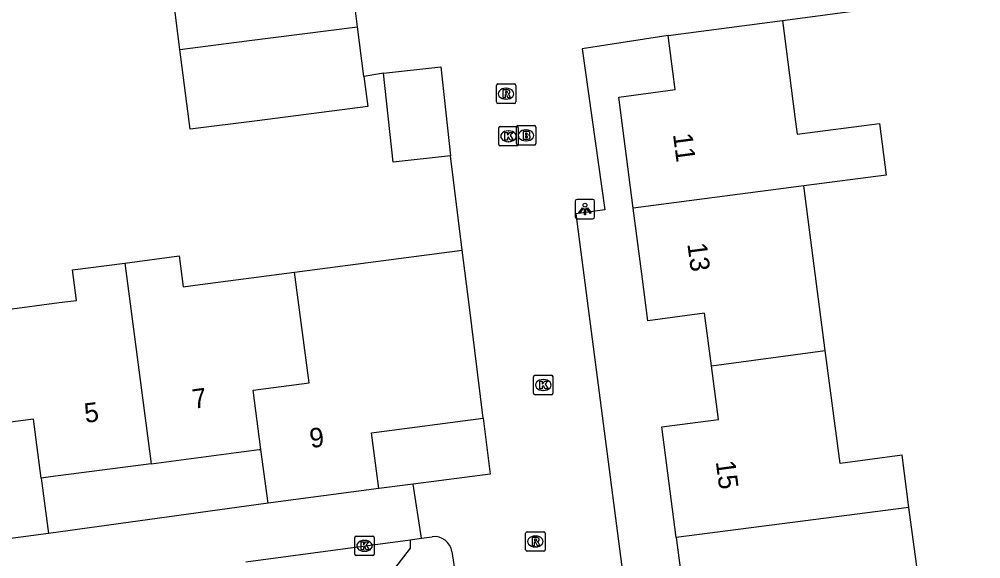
# Model space of a CAD drawing. Extents: x 158474 to 159560, y 388525 to 389605.
# Drawn here: x 159316.99 to 159366.49, y 388927.09 to 388954.85 of the extents above; entities that cross this region are included whole.
import ezdxf

# ---------------------------------------------------------------- set-up
doc = ezdxf.new("R2010")
doc.units = 0
for name, color, linetype in [('IMGEO_Brandkraan', 7, 'Continuous'), ('IMGEO_Kolk', 7, 'Continuous'), ('IMGEO_Lichtpunt', 7, 'Continuous'), ('IMGEO_Muur', 7, 'Continuous'), ('IMGEO_Pand', 7, 'Continuous'), ('IMGEO_Pand_nummerreeks', 7, 'Continuous'), ('IMGEO_Rijbaan_lokaal_open', 7, 'Continuous'), ('IMGEO_Rioolput', 7, 'Continuous'), ('IMGEO_Voetpad_open', 7, 'Continuous')]:
    doc.layers.add(name, color=color, linetype=linetype)

msp = doc.modelspace()

# ---------------------------------------------------------------- linework, layer by layer
at = {"layer": 'IMGEO_Brandkraan'}
for p, q in [((159342.581, 388948.447), (159342.581, 388949.299)), ((159342.656, 388949.373), (159343.508, 388949.373)), ((159343.069, 388949.153), (159343.094, 388949.153)), ((159343.582, 388949.299), (159343.582, 388948.447)), ((159343.092, 388948.593), (159343.067, 388948.593)), ((159343.508, 388948.373), (159342.656, 388948.373))]:
    msp.add_line(p, q, dxfattribs=at)
for points in [[(159342.581, 388948.447), (159342.581, 388949.299)], [(159342.656, 388949.373), (159343.508, 388949.373)], [(159342.929, 388949.073), (159342.929, 388948.673), (159343.142, 388948.673)], [(159343.16, 388949.073), (159342.929, 388949.073)], [(159343.108, 388948.992), (159343.054, 388948.992), (159343.054, 388948.916)], [(159343.582, 388949.299), (159343.582, 388948.447)], [(159343.054, 388948.916), (159343.107, 388948.916)], [(159343.116, 388948.84), (159343.054, 388948.84), (159343.054, 388948.759)], [(159343.054, 388948.759), (159343.116, 388948.759)], [(159343.508, 388948.373), (159342.656, 388948.373)]]:
    msp.add_lwpolyline(points, dxfattribs=at)
for centre, radius, start, end in [((159342.658, 388949.297), 0.0765, 91.552, 178.448), ((159342.658, 388949.297), 0.0765, 91.552, 178.448), ((159343.109, 388948.954), 0.0379, 267.8285, 90.9355), ((159343.164, 388948.928), 0.145, 59.4692, 91.5367), ((159343.189, 388948.975), 0.0922, 285.5137, 58.1501), ((159343.506, 388949.297), 0.0765, 1.552, 88.448), ((159343.506, 388949.297), 0.0765, 1.552, 88.448), ((159343.117, 388948.799), 0.0404, 269.8759, 90.5077), ((159343.148, 388948.924), 0.251, 268.6676, 293.5347), ((159343.194, 388948.783), 0.105, 301.3115, 78.989), ((159342.658, 388948.449), 0.0765, 181.552, 268.448), ((159342.658, 388948.449), 0.0765, 181.552, 268.448), ((159343.506, 388948.449), 0.0765, 271.552, 358.448), ((159343.506, 388948.449), 0.0765, 271.552, 358.448)]:
    msp.add_arc(centre, radius, start, end, dxfattribs=at)
for centre, major_axis, ratio, start_param, end_param in [((159343.068, 388948.873), (-0.387, 0.002), 0.722429, 4.712389, 7.853982), ((159343.093, 388948.873), (-0.39, 0.002), 0.717154, 1.570796, 4.712389)]:
    msp.add_ellipse(centre, major_axis=major_axis, ratio=ratio, start_param=start_param, end_param=end_param, dxfattribs=at)
at = {"layer": 'IMGEO_Kolk'}
for p, q in [((159341.674, 388948.401), (159341.674, 388949.253)), ((159341.749, 388949.327), (159342.601, 388949.327)), ((159342.162, 388949.107), (159342.187, 388949.107)), ((159342.675, 388949.253), (159342.675, 388948.401)), ((159342.185, 388948.547), (159342.16, 388948.547)), ((159342.601, 388948.327), (159341.749, 388948.327)), ((159343.465, 388935.604), (159343.465, 388936.456)), ((159343.54, 388936.53), (159344.392, 388936.53)), ((159343.953, 388936.31), (159343.978, 388936.31)), ((159344.466, 388936.456), (159344.466, 388935.604)), ((159343.976, 388935.75), (159343.951, 388935.75)), ((159344.392, 388935.53), (159343.54, 388935.53)), ((159334.339, 388928.252), (159335.191, 388928.252)), ((159334.264, 388927.326), (159334.264, 388928.178)), ((159334.752, 388928.032), (159334.777, 388928.032)), ((159335.265, 388928.178), (159335.265, 388927.326)), ((159335.191, 388927.252), (159334.339, 388927.252)), ((159334.775, 388927.472), (159334.75, 388927.472))]:
    msp.add_line(p, q, dxfattribs=at)
for points in [[(159341.674, 388948.401), (159341.674, 388949.253)], [(159341.749, 388949.327), (159342.601, 388949.327)], [(159341.995, 388949.027), (159342.118, 388949.027), (159342.118, 388948.876), (159342.248, 388949.027), (159342.412, 388949.027), (159342.266, 388948.876), (159342.419, 388948.627), (159342.267, 388948.627), (159342.182, 388948.791), (159342.118, 388948.724), (159342.118, 388948.627), (159341.995, 388948.627), (159341.995, 388949.027)], [(159342.675, 388949.253), (159342.675, 388948.401)], [(159342.601, 388948.327), (159341.749, 388948.327)], [(159343.465, 388935.604), (159343.465, 388936.456)], [(159343.54, 388936.53), (159344.392, 388936.53)], [(159343.786, 388936.23), (159343.909, 388936.23), (159343.909, 388936.079), (159344.039, 388936.23), (159344.203, 388936.23), (159344.057, 388936.079), (159344.21, 388935.83), (159344.058, 388935.83), (159343.973, 388935.994), (159343.909, 388935.927), (159343.909, 388935.83), (159343.786, 388935.83), (159343.786, 388936.23)], [(159344.466, 388936.456), (159344.466, 388935.604)], [(159344.392, 388935.53), (159343.54, 388935.53)], [(159334.339, 388928.252), (159335.191, 388928.252)], [(159334.264, 388927.326), (159334.264, 388928.178)], [(159334.585, 388927.952), (159334.708, 388927.952), (159334.708, 388927.801), (159334.838, 388927.952), (159335.002, 388927.952), (159334.856, 388927.801), (159335.009, 388927.552), (159334.857, 388927.552), (159334.772, 388927.716), (159334.708, 388927.649), (159334.708, 388927.552), (159334.585, 388927.552), (159334.585, 388927.952)], [(159335.265, 388928.178), (159335.265, 388927.326)], [(159335.191, 388927.252), (159334.339, 388927.252)]]:
    msp.add_lwpolyline(points, dxfattribs=at)
for centre, start, end in [((159341.751, 388949.251), 91.552, 178.448), ((159341.751, 388949.251), 91.552, 178.448), ((159342.599, 388949.251), 1.552, 88.448), ((159342.599, 388949.251), 1.552, 88.448), ((159341.751, 388948.403), 181.552, 268.448), ((159341.751, 388948.403), 181.552, 268.448), ((159342.599, 388948.403), 271.552, 358.448), ((159342.599, 388948.403), 271.552, 358.448), ((159343.542, 388936.454), 91.552, 178.448), ((159343.542, 388936.454), 91.552, 178.448), ((159344.39, 388936.454), 1.552, 88.448), ((159344.39, 388936.454), 1.552, 88.448), ((159343.542, 388935.606), 181.552, 268.448), ((159343.542, 388935.606), 181.552, 268.448), ((159344.39, 388935.606), 271.552, 358.448), ((159344.39, 388935.606), 271.552, 358.448), ((159334.341, 388928.176), 91.552, 178.448), ((159334.341, 388928.176), 91.552, 178.448), ((159335.189, 388928.176), 1.552, 88.448), ((159335.189, 388928.176), 1.552, 88.448), ((159334.341, 388927.328), 181.552, 268.448), ((159334.341, 388927.328), 181.552, 268.448), ((159335.189, 388927.328), 271.552, 358.448), ((159335.189, 388927.328), 271.552, 358.448)]:
    msp.add_arc(centre, 0.0765, start, end, dxfattribs=at)
for centre, major_axis, ratio, start_param, end_param in [((159342.161, 388948.827), (-0.387, 0.002), 0.722429, 4.712389, 7.853982), ((159342.186, 388948.827), (-0.39, 0.002), 0.717154, 1.570796, 4.712389), ((159343.952, 388936.03), (-0.387, 0.002), 0.722429, 4.712389, 7.853982), ((159343.977, 388936.03), (-0.39, 0.002), 0.717154, 1.570796, 4.712389), ((159334.751, 388927.752), (-0.387, 0.002), 0.722429, 4.712389, 7.853982), ((159334.776, 388927.752), (-0.39, 0.002), 0.717154, 1.570796, 4.712389)]:
    msp.add_ellipse(centre, major_axis=major_axis, ratio=ratio, start_param=start_param, end_param=end_param, dxfattribs=at)
at = {"layer": 'IMGEO_Lichtpunt'}
for p, q in [((159346.515, 388945.578), (159345.707, 388945.578)), ((159346.515, 388945.578), (159345.707, 388945.578)), ((159345.613, 388945.483), (159345.613, 388944.676)), ((159345.613, 388945.483), (159345.613, 388944.676)), ((159346.609, 388944.676), (159346.609, 388945.483)), ((159346.609, 388944.676), (159346.609, 388945.483)), ((159345.707, 388944.582), (159346.515, 388944.582)), ((159345.707, 388944.582), (159346.515, 388944.582))]:
    msp.add_line(p, q, dxfattribs=at)
for points in [[(159345.987, 388945.147), (159346.026, 388945.119), (159345.838, 388944.857), (159345.8, 388944.884), (159345.987, 388945.147)], [(159346.089, 388945.099), (159346.136, 388945.099), (159346.136, 388944.777), (159346.089, 388944.777), (159346.089, 388945.099)], [(159346.199, 388945.119), (159346.237, 388945.146), (159346.424, 388944.884), (159346.385, 388944.856), (159346.199, 388945.119)]]:
    msp.add_lwpolyline(points, dxfattribs=at)
msp.add_circle((159346.112, 388945.281), 0.0994, dxfattribs=at)
for centre, start, end in [((159345.707, 388945.483), 90, 180), ((159345.707, 388945.483), 90, 180), ((159346.515, 388945.483), 0, 90), ((159346.515, 388945.483), 0, 90), ((159345.707, 388944.676), 180, 270), ((159345.707, 388944.676), 180, 270), ((159346.515, 388944.676), 270, 0), ((159346.515, 388944.676), 270, 360)]:
    msp.add_arc(centre, 0.0946, start, end, dxfattribs=at)
at = {"layer": 'IMGEO_Muur'}
msp.add_lwpolyline([(159339.799, 388942.974), (159339.198, 388947.826)], dxfattribs=at)
at = {"layer": 'IMGEO_Pand'}
for points in [[(159325.264, 388953.291), (159324.757, 388957.244), (159328.201, 388957.686), (159328.181, 388957.842), (159333.883, 388958.573), (159333.934, 388958.175)], [(159334.41, 388954.462), (159333.934, 388958.175)], [(159325.264, 388953.291), (159328.708, 388953.732), (159334.41, 388954.462)], [(159334.737, 388951.908), (159334.41, 388954.462)], [(159350.396, 388954.01), (159356.273, 388954.78)], [(159356.273, 388954.78), (159356.923, 388949.823), (159357.04, 388948.931), (159361.271, 388949.486), (159361.619, 388946.832), (159357.37, 388946.276)], [(159348.597, 388945.129), (159347.847, 388950.845), (159350.761, 388951.227), (159350.396, 388954.01)], [(159334.737, 388951.908), (159334.936, 388950.355), (159329.234, 388949.625), (159325.789, 388949.184), (159325.264, 388953.291)], [(159335.733, 388952.074), (159338.69, 388952.402), (159339.198, 388947.826)], [(159339.198, 388947.826), (159336.241, 388947.498), (159335.733, 388952.074)], [(159357.37, 388946.276), (159348.597, 388945.129)], [(159358.48, 388937.806), (159357.737, 388943.477), (159357.37, 388946.276)], [(159352.617, 388937.019), (159352.263, 388939.719), (159349.356, 388939.338), (159349.04, 388941.749), (159348.597, 388945.129)], [(159322.428, 388942.305), (159325.216, 388942.671), (159325.423, 388941.088), (159326.305, 388941.204), (159331.161, 388941.841)], [(159331.161, 388941.841), (159339.799, 388942.974)], [(159340.873, 388934.316), (159340.148, 388940.163), (159339.799, 388942.974)], [(159314.564, 388936.769), (159314.189, 388939.63), (159319.047, 388940.267), (159319.934, 388940.383), (159319.729, 388941.951), (159322.428, 388942.305)], [(159322.428, 388942.305), (159323.78, 388931.977)], [(159329.434, 388932.718), (159329.032, 388935.767), (159331.911, 388936.146), (159331.161, 388941.841)], [(159352.617, 388937.019), (159358.48, 388937.806)], [(159362.789, 388929.729), (159362.437, 388932.414), (159359.242, 388931.995), (159358.48, 388937.806)], [(159318.126, 388931.235), (159317.731, 388934.275), (159314.939, 388933.909), (159314.564, 388936.769)], [(159350.812, 388928.189), (159350.378, 388931.498), (159350.067, 388933.871), (159352.98, 388934.253), (159352.617, 388937.019)], [(159335.499, 388930.701), (159335.124, 388933.564), (159340.873, 388934.316)], [(159323.78, 388931.977), (159328.155, 388932.55), (159329.336, 388932.705), (159329.434, 388932.718)], [(159329.799, 388929.953), (159329.434, 388932.718)], [(159323.78, 388931.977), (159318.603, 388931.298), (159318.126, 388931.235)], [(159318.126, 388931.235), (159318.496, 388928.39)], [(159335.499, 388930.701), (159329.799, 388929.953)], [(159362.789, 388929.729), (159350.812, 388928.189)], [(159360.67, 388920.858), (159360.031, 388925.733), (159363.257, 388926.155), (159363.153, 388926.947), (159362.789, 388929.729)], [(159318.496, 388928.39), (159312.78, 388927.64)], [(159350.812, 388928.189), (159351.257, 388924.791), (159351.572, 388922.391), (159354.495, 388922.774), (159354.845, 388920.108)]]:
    msp.add_lwpolyline(points, dxfattribs=at)
at = {"layer": 'IMGEO_Rijbaan_lokaal_open'}
for points in [[(159356.273, 388954.78), (159370.962, 388956.758)], [(159350.396, 388954.01), (159345.972, 388953.319), (159347.141, 388945.039), (159345.643, 388944.841), (159350.443, 388907.994)], [(159335.733, 388952.074), (159334.737, 388951.908)], [(159339.799, 388942.974), (159339.198, 388947.826)], [(159340.873, 388934.316), (159341.23, 388931.435), (159337.276, 388930.929)], [(159337.692, 388928.145), (159337.276, 388930.929)], [(159337.692, 388928.145), (159338.25, 388928.22)], [(159339.261, 388927.458), (159339.391, 388926.57)]]:
    msp.add_lwpolyline(points, dxfattribs=at)
msp.add_arc((159338.369, 388927.326), 0.902, 8.4116, 97.5771, dxfattribs=at)
at = {"layer": 'IMGEO_Rioolput'}
for p, q in [((159341.627, 388951.516), (159342.479, 388951.516)), ((159341.552, 388950.59), (159341.552, 388951.442)), ((159342.04, 388951.296), (159342.065, 388951.296)), ((159342.553, 388951.442), (159342.553, 388950.59)), ((159342.479, 388950.516), (159341.627, 388950.516)), ((159342.063, 388950.736), (159342.038, 388950.736)), ((159343.059, 388927.554), (159343.059, 388928.406)), ((159343.134, 388928.48), (159343.986, 388928.48)), ((159343.547, 388928.26), (159343.572, 388928.26)), ((159344.06, 388928.406), (159344.06, 388927.554)), ((159343.57, 388927.7), (159343.545, 388927.7)), ((159343.986, 388927.48), (159343.134, 388927.48))]:
    msp.add_line(p, q, dxfattribs=at)
for points in [[(159341.627, 388951.516), (159342.479, 388951.516)], [(159341.552, 388950.59), (159341.552, 388951.442)], [(159342.141, 388951.214), (159341.889, 388951.216), (159341.889, 388950.816)], [(159341.889, 388950.816), (159342.013, 388950.816), (159342.013, 388950.978), (159342.024, 388950.978)], [(159342.067, 388951.135), (159342.013, 388951.135), (159342.013, 388951.054)], [(159342.013, 388951.054), (159342.065, 388951.054)], [(159342.553, 388951.442), (159342.553, 388950.59)], [(159342.479, 388950.516), (159341.627, 388950.516)], [(159342.071, 388950.949), (159342.142, 388950.816), (159342.282, 388950.816), (159342.217, 388950.942)], [(159343.059, 388927.554), (159343.059, 388928.406)], [(159343.134, 388928.48), (159343.986, 388928.48)], [(159344.06, 388928.406), (159344.06, 388927.554)], [(159343.648, 388928.178), (159343.396, 388928.18), (159343.396, 388927.78)], [(159343.396, 388927.78), (159343.52, 388927.78), (159343.52, 388927.942), (159343.531, 388927.942)], [(159343.574, 388928.099), (159343.52, 388928.099), (159343.52, 388928.018)], [(159343.52, 388928.018), (159343.572, 388928.018)], [(159343.578, 388927.913), (159343.649, 388927.78), (159343.789, 388927.78), (159343.724, 388927.906)], [(159343.986, 388927.48), (159343.134, 388927.48)]]:
    msp.add_lwpolyline(points, dxfattribs=at)
for centre, radius, start, end in [((159341.629, 388951.44), 0.0765, 91.552, 178.448), ((159341.629, 388951.44), 0.0765, 91.552, 178.448), ((159342.477, 388951.44), 0.0765, 1.552, 88.448), ((159342.477, 388951.44), 0.0765, 1.552, 88.448), ((159342.023, 388950.925), 0.0533, 26.0293, 88.6989), ((159342.049, 388951.243), 0.19, 274.7715, 282.9687), ((159342.073, 388951.039), 0.0964, 77.0061, 93.1865), ((159342.087, 388951.096), 0.0378, 276.6634, 79.6772), ((159342.14, 388951.104), 0.109, 350.3612, 89.416), ((159342.138, 388951.104), 0.112, 277.5842, 350.9817), ((159342.122, 388950.889), 0.108, 29.5134, 73.7905), ((159341.629, 388950.592), 0.0765, 181.552, 268.448), ((159341.629, 388950.592), 0.0765, 181.552, 268.448), ((159342.477, 388950.592), 0.0765, 271.552, 358.448), ((159342.477, 388950.592), 0.0765, 271.552, 358.448), ((159343.136, 388928.404), 0.0765, 91.552, 178.448), ((159343.136, 388928.404), 0.0765, 91.552, 178.448), ((159343.984, 388928.404), 0.0765, 1.552, 88.448), ((159343.984, 388928.404), 0.0765, 1.552, 88.448), ((159343.53, 388927.889), 0.0533, 26.0293, 88.6989), ((159343.556, 388928.207), 0.19, 274.7715, 282.9687), ((159343.58, 388928.003), 0.0964, 77.0061, 93.1865), ((159343.594, 388928.06), 0.0378, 276.6634, 79.6772), ((159343.647, 388928.068), 0.109, 350.3612, 89.416), ((159343.645, 388928.068), 0.112, 277.5842, 350.9817), ((159343.629, 388927.853), 0.108, 29.5134, 73.7905), ((159343.136, 388927.556), 0.0765, 181.552, 268.448), ((159343.136, 388927.556), 0.0765, 181.552, 268.448), ((159343.984, 388927.556), 0.0765, 271.552, 358.448), ((159343.984, 388927.556), 0.0765, 271.552, 358.448)]:
    msp.add_arc(centre, radius, start, end, dxfattribs=at)
for centre, major_axis, ratio, start_param, end_param in [((159342.039, 388951.016), (-0.387, 0.002), 0.722429, 4.712389, 7.853982), ((159342.064, 388951.016), (-0.39, 0.002), 0.717154, 1.570796, 4.712389), ((159343.546, 388927.98), (-0.387, 0.002), 0.722429, 4.712389, 7.853982), ((159343.571, 388927.98), (-0.39, 0.002), 0.717154, 1.570796, 4.712389)]:
    msp.add_ellipse(centre, major_axis=major_axis, ratio=ratio, start_param=start_param, end_param=end_param, dxfattribs=at)
at = {"layer": 'IMGEO_Voetpad_open'}
for points in [[(159337.276, 388930.929), (159335.499, 388930.701)], [(159329.799, 388929.953), (159318.496, 388928.39)], [(159328.656, 388926.927), (159337.108, 388928.066)], [(159337.108, 388928.066), (159337.12, 388927.628), (159331.637, 388920.529), (159329.273, 388922.282)], [(159337.108, 388928.066), (159337.692, 388928.145)]]:
    msp.add_lwpolyline(points, dxfattribs=at)

# ---------------------------------------------------------------- texts
at = {"layer": 'IMGEO_Pand_nummerreeks'}
for s, rotation, p in [('11', 277.471, (159350.639, 388948.93)), ('13', 277.471, (159351.38, 388943.29)), ('7', 7.4714, (159325.958, 388934.803)), ('5', 7.4714, (159320.402, 388934.075)), ('9', 7.4771, (159331.999, 388932.783)), ('15', 277.4687, (159352.843, 388932.086))]:
    msp.add_text(s, height=1, rotation=rotation, dxfattribs=at).set_placement(p)

doc.saveas('drawing.dxf')
